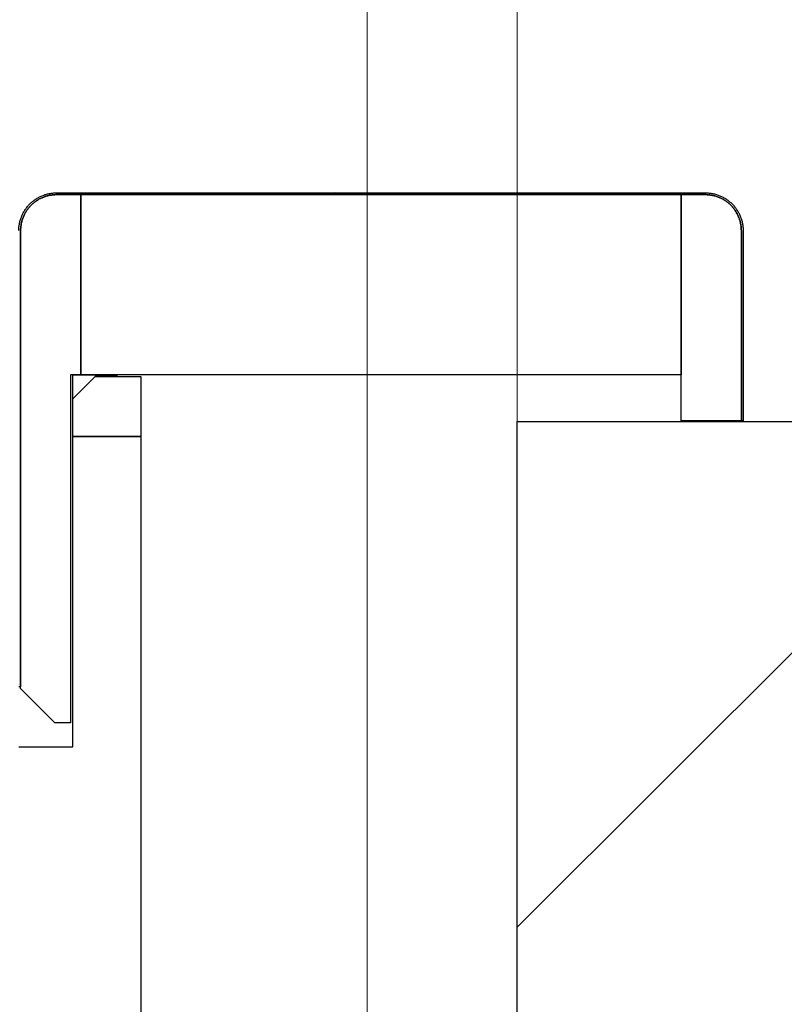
# Model space of a CAD drawing. Header units: millimetres. Extents: x -8500 to 4200, y 0 to 5940.
# Tile 261 of 290: x 1283 to 1347, y 1857 to 1939. Entities that reach past the tile are written whole.
import ezdxf

# ---------------------------------------------------------------- set-up
doc = ezdxf.new("R2010")
doc.units = ezdxf.units.MM
doc.layers.get('Defpoints').update_dxf_attribs({"color": 250})
doc.layers.add('1', color=250, linetype='Continuous')
doc.layers.add('153', color=250, linetype='Continuous')
doc.styles.add('Times New Roman', font='times.ttf')
doc.dimstyles.get("Standard").update_dxf_attribs({"dimtxt": 0.18, "dimasz": 0.18, "dimexe": 0.18, "dimexo": 0.0625, "dimgap": 0.09, "dimtad": 0, "dimtih": 1, "dimtoh": 1, "dimdec": 4, "dimzin": 0, "dimdsep": 46, "dimtxsty": 'Standard', "dimcen": 0.09, "dimadec": 0, "dimazin": 0, "dimtfac": 1, "dimtdec": 4, "dimtofl": 0, "dimtmove": 0, "dimatfit": 3, "dimfxl": 1, "dimtolj": 1, "dimtzin": 0, "dimarcsym": 0})

# ---------------------------------------------------------------- blocks, each defined once
blk = doc.blocks.new('_U4')
at = {"layer": '1', "linetype": 'Continuous', "lineweight": 13, "transparency": 16777216}
for p, q in [((311.364, 1847.155), (311.364, 2062.395)), ((1324.364, 1823.109), (1324.364, 2062.395))]:
    blk.add_line(p, q, dxfattribs=at)
at = {"layer": '1', "color": 0, "linetype": 'Continuous', "lineweight": 13, "transparency": 16777216}
blk.add_line((361.364, 2037.395), (1274.364, 2037.395), dxfattribs=at)
at = {"layer": '1', "color": 0, "linetype": 'Continuous', "lineweight": 70, "transparency": 16777216}
for points in [[(361.364, 2045.728), (361.364, 2029.061), (311.364, 2037.395)], [(1274.364, 2045.728), (1274.364, 2029.061), (1324.364, 2037.395)]]:
    blk.add_solid(points, dxfattribs=at)
at = {"layer": 'Defpoints', "color": 0, "linetype": 'Continuous', "lineweight": 70, "transparency": 16777216}
for p in [(1324.364, 2037.395), (311.364, 1835.155), (1324.364, 1811.109)]:
    blk.add_point(p, dxfattribs=at)
at = {"layer": '1', "linetype": 'Continuous', "lineweight": -3, "transparency": 16777216, "insert": (789.544, 2098.289), "char_height": 40, "attachment_point": 1, "style": 'Times New Roman'}
blk.add_mtext('\\A1;So', dxfattribs=at)
blk = doc.blocks.new('_U9')
at = {"layer": '1', "linetype": 'Continuous', "lineweight": 13, "transparency": 16777216}
for p, q in [((323.864, 1816.369), (323.864, 1973.46)), ((1311.864, 1816.369), (1311.864, 1973.46))]:
    blk.add_line(p, q, dxfattribs=at)
at = {"layer": '1', "color": 0, "linetype": 'Continuous', "lineweight": 13, "transparency": 16777216}
blk.add_line((373.864, 1948.46), (1261.864, 1948.46), dxfattribs=at)
at = {"layer": '1', "color": 0, "linetype": 'Continuous', "lineweight": 70, "transparency": 16777216}
for points in [[(373.864, 1956.794), (373.864, 1940.127), (323.864, 1948.46)], [(1261.864, 1956.794), (1261.864, 1940.127), (1311.864, 1948.46)]]:
    blk.add_solid(points, dxfattribs=at)
at = {"layer": 'Defpoints', "color": 0, "linetype": 'Continuous', "lineweight": 70, "transparency": 16777216}
for p in [(1311.864, 1948.46), (323.864, 1804.369), (1311.864, 1804.369)]:
    blk.add_point(p, dxfattribs=at)
at = {"layer": '1', "linetype": 'Continuous', "lineweight": -3, "transparency": 16777216, "insert": (789.544, 2010.364), "char_height": 40, "attachment_point": 1, "style": 'Times New Roman'}
blk.add_mtext('\\A1;Sb', dxfattribs=at)

msp = doc.modelspace()

# ---------------------------------------------------------------- hatches: boundary and pattern name
at = {"layer": '153', "linetype": 'Continuous', "lineweight": -3}
h = msp.add_hatch(dxfattribs=at)
h.set_pattern_fill('ANSI31', color=256, scale=30, angle=29.985, style=0)
edge = h.paths.add_edge_path(flags=0)
edge.add_line((1343.014, 1905.359), (1343.014, 1921.209))
edge.add_line((1343.164, 1921.209), (1343.164, 1905.359))
edge = h.paths.add_edge_path(flags=0)
edge.add_line((1282.864, 1883.209), (1282.864, 1921.209))
edge.add_line((1283.014, 1921.209), (1283.014, 1883.209))
edge = h.paths.add_edge_path(flags=0)
edge.add_spline(control_points=[(1282.864, 1921.209), (1282.864, 1921.313), (1282.874, 1921.52), (1282.904, 1921.725), (1282.935, 1921.877), (1282.946, 1921.928), (1282.972, 1922.029), (1282.986, 1922.078), (1283.031, 1922.226), (1283.1, 1922.419), (1283.188, 1922.605), (1283.261, 1922.741), (1283.286, 1922.786), (1283.326, 1922.853), (1283.34, 1922.875), (1283.368, 1922.919), (1283.382, 1922.94), (1283.454, 1923.048), (1283.577, 1923.213), (1283.783, 1923.441), (1283.936, 1923.579), (1284.037, 1923.662), (1284.057, 1923.678), (1284.098, 1923.71), (1284.16, 1923.757), (1284.223, 1923.801), (1284.351, 1923.887), (1284.527, 1923.992), (1284.713, 1924.08), (1284.856, 1924.139), (1284.904, 1924.158), (1284.978, 1924.184), (1285.002, 1924.193), (1285.051, 1924.209), (1285.076, 1924.217), (1285.2, 1924.254), (1285.399, 1924.304), (1285.602, 1924.334), (1285.807, 1924.354), (1285.91, 1924.359), (1286.014, 1924.359)], knot_values=[0, 0, 0, 0, 0.0625, 0.125, 0.125, 0.15625, 0.15625, 0.1875, 0.1875, 0.25, 0.3125, 0.3125, 0.34375, 0.34375, 0.359375, 0.359375, 0.375, 0.375, 0.4375, 0.5, 0.5625, 0.5625, 0.578125, 0.578125, 0.59375, 0.625, 0.625, 0.6875, 0.75, 0.75, 0.78125, 0.78125, 0.796875, 0.796875, 0.8125, 0.8125, 0.875, 0.9375, 0.9375, 1, 1, 1, 1], degree=3, periodic=0)
edge.add_spline(control_points=[(1286.014, 1924.209), (1285.915, 1924.209), (1285.817, 1924.204), (1285.622, 1924.185), (1285.429, 1924.156), (1285.239, 1924.109), (1285.121, 1924.073), (1285.097, 1924.066), (1285.05, 1924.05), (1285.027, 1924.042), (1284.957, 1924.017), (1284.911, 1924), (1284.775, 1923.943), (1284.598, 1923.86), (1284.43, 1923.759), (1284.308, 1923.678), (1284.248, 1923.635), (1284.189, 1923.591), (1284.15, 1923.56), (1284.131, 1923.545), (1284.035, 1923.466), (1283.89, 1923.334), (1283.693, 1923.118), (1283.576, 1922.96), (1283.507, 1922.858), (1283.494, 1922.837), (1283.467, 1922.795), (1283.454, 1922.774), (1283.416, 1922.711), (1283.392, 1922.668), (1283.322, 1922.538), (1283.239, 1922.362), (1283.173, 1922.178), (1283.13, 1922.037), (1283.117, 1921.99), (1283.093, 1921.894), (1283.082, 1921.845), (1283.053, 1921.7), (1283.024, 1921.505), (1283.014, 1921.308), (1283.014, 1921.209)], knot_values=[0, 0, 0, 0, 0.0625, 0.0625, 0.125, 0.1875, 0.1875, 0.203125, 0.203125, 0.21875, 0.21875, 0.25, 0.25, 0.3125, 0.375, 0.375, 0.40625, 0.421875, 0.421875, 0.4375, 0.4375, 0.5, 0.5625, 0.625, 0.625, 0.640625, 0.640625, 0.65625, 0.65625, 0.6875, 0.6875, 0.75, 0.8125, 0.8125, 0.84375, 0.84375, 0.875, 0.875, 0.9375, 1, 1, 1, 1], degree=3, periodic=0)
edge = h.paths.add_edge_path(flags=0)
edge.add_line((1340.014, 1924.209), (1286.014, 1924.209))
edge.add_line((1286.014, 1924.359), (1340.014, 1924.359))
edge = h.paths.add_edge_path(flags=0)
edge.add_spline(control_points=[(1343.014, 1921.209), (1343.014, 1921.308), (1343.009, 1921.406), (1342.99, 1921.601), (1342.961, 1921.794), (1342.914, 1921.984), (1342.878, 1922.102), (1342.87, 1922.126), (1342.855, 1922.173), (1342.847, 1922.196), (1342.822, 1922.266), (1342.804, 1922.312), (1342.748, 1922.448), (1342.664, 1922.625), (1342.564, 1922.793), (1342.482, 1922.915), (1342.44, 1922.975), (1342.395, 1923.034), (1342.365, 1923.073), (1342.349, 1923.092), (1342.271, 1923.188), (1342.139, 1923.333), (1341.922, 1923.53), (1341.765, 1923.647), (1341.662, 1923.716), (1341.642, 1923.729), (1341.6, 1923.756), (1341.579, 1923.769), (1341.515, 1923.807), (1341.473, 1923.831), (1341.343, 1923.901), (1341.166, 1923.984), (1340.982, 1924.05), (1340.841, 1924.093), (1340.794, 1924.106), (1340.698, 1924.13), (1340.65, 1924.141), (1340.505, 1924.17), (1340.31, 1924.199), (1340.113, 1924.209), (1340.014, 1924.209)], knot_values=[0, 0, 0, 0, 0.0625, 0.0625, 0.125, 0.1875, 0.1875, 0.203125, 0.203125, 0.21875, 0.21875, 0.25, 0.25, 0.3125, 0.375, 0.375, 0.40625, 0.421875, 0.421875, 0.4375, 0.4375, 0.5, 0.5625, 0.625, 0.625, 0.640625, 0.640625, 0.65625, 0.65625, 0.6875, 0.6875, 0.75, 0.8125, 0.8125, 0.84375, 0.84375, 0.875, 0.875, 0.9375, 1, 1, 1, 1], degree=3, periodic=0)
edge.add_spline(control_points=[(1340.014, 1924.359), (1340.118, 1924.359), (1340.325, 1924.349), (1340.529, 1924.319), (1340.682, 1924.288), (1340.733, 1924.277), (1340.833, 1924.251), (1340.883, 1924.237), (1341.031, 1924.192), (1341.224, 1924.123), (1341.409, 1924.035), (1341.546, 1923.962), (1341.59, 1923.937), (1341.657, 1923.897), (1341.679, 1923.883), (1341.723, 1923.855), (1341.745, 1923.841), (1341.852, 1923.769), (1342.018, 1923.646), (1342.245, 1923.44), (1342.384, 1923.287), (1342.466, 1923.186), (1342.482, 1923.166), (1342.514, 1923.125), (1342.561, 1923.063), (1342.606, 1923), (1342.691, 1922.872), (1342.797, 1922.696), (1342.885, 1922.51), (1342.944, 1922.367), (1342.962, 1922.319), (1342.989, 1922.245), (1342.997, 1922.221), (1343.013, 1922.172), (1343.021, 1922.147), (1343.059, 1922.023), (1343.108, 1921.824), (1343.138, 1921.621), (1343.159, 1921.416), (1343.164, 1921.313), (1343.164, 1921.209)], knot_values=[0, 0, 0, 0, 0.0625, 0.125, 0.125, 0.15625, 0.15625, 0.1875, 0.1875, 0.25, 0.3125, 0.3125, 0.34375, 0.34375, 0.359375, 0.359375, 0.375, 0.375, 0.4375, 0.5, 0.5625, 0.5625, 0.578125, 0.578125, 0.59375, 0.625, 0.625, 0.6875, 0.75, 0.75, 0.78125, 0.78125, 0.796875, 0.796875, 0.8125, 0.8125, 0.875, 0.9375, 0.9375, 1, 1, 1, 1], degree=3, periodic=0)
h = msp.add_hatch(dxfattribs=at)
h.set_pattern_fill('ANSI31', color=256, scale=30, angle=89.954, style=0)
edge = h.paths.add_edge_path(flags=0)
edge.add_line((1343.014, 1905.359), (1343.014, 1921.209))
edge.add_line((1343.164, 1921.209), (1343.164, 1905.359))
edge = h.paths.add_edge_path(flags=0)
edge.add_line((1282.864, 1883.209), (1282.864, 1921.209))
edge.add_line((1283.014, 1921.209), (1283.014, 1883.209))
edge = h.paths.add_edge_path(flags=0)
edge.add_spline(control_points=[(1282.864, 1921.209), (1282.864, 1921.313), (1282.874, 1921.52), (1282.904, 1921.725), (1282.935, 1921.877), (1282.946, 1921.928), (1282.972, 1922.029), (1282.986, 1922.078), (1283.031, 1922.226), (1283.1, 1922.419), (1283.188, 1922.605), (1283.261, 1922.741), (1283.286, 1922.786), (1283.326, 1922.853), (1283.34, 1922.875), (1283.368, 1922.919), (1283.382, 1922.94), (1283.454, 1923.048), (1283.577, 1923.213), (1283.783, 1923.441), (1283.936, 1923.579), (1284.037, 1923.662), (1284.057, 1923.678), (1284.098, 1923.71), (1284.16, 1923.757), (1284.223, 1923.801), (1284.351, 1923.887), (1284.527, 1923.992), (1284.713, 1924.08), (1284.856, 1924.139), (1284.904, 1924.158), (1284.978, 1924.184), (1285.002, 1924.193), (1285.051, 1924.209), (1285.076, 1924.217), (1285.2, 1924.254), (1285.399, 1924.304), (1285.602, 1924.334), (1285.807, 1924.354), (1285.91, 1924.359), (1286.014, 1924.359)], knot_values=[0, 0, 0, 0, 0.0625, 0.125, 0.125, 0.15625, 0.15625, 0.1875, 0.1875, 0.25, 0.3125, 0.3125, 0.34375, 0.34375, 0.359375, 0.359375, 0.375, 0.375, 0.4375, 0.5, 0.5625, 0.5625, 0.578125, 0.578125, 0.59375, 0.625, 0.625, 0.6875, 0.75, 0.75, 0.78125, 0.78125, 0.796875, 0.796875, 0.8125, 0.8125, 0.875, 0.9375, 0.9375, 1, 1, 1, 1], degree=3, periodic=0)
edge.add_spline(control_points=[(1286.014, 1924.209), (1285.915, 1924.209), (1285.817, 1924.204), (1285.622, 1924.185), (1285.429, 1924.156), (1285.239, 1924.109), (1285.121, 1924.073), (1285.097, 1924.066), (1285.05, 1924.05), (1285.027, 1924.042), (1284.957, 1924.017), (1284.911, 1924), (1284.775, 1923.943), (1284.598, 1923.86), (1284.43, 1923.759), (1284.308, 1923.678), (1284.248, 1923.635), (1284.189, 1923.591), (1284.15, 1923.56), (1284.131, 1923.545), (1284.035, 1923.466), (1283.89, 1923.334), (1283.693, 1923.118), (1283.576, 1922.96), (1283.507, 1922.858), (1283.494, 1922.837), (1283.467, 1922.795), (1283.454, 1922.774), (1283.416, 1922.711), (1283.392, 1922.668), (1283.322, 1922.538), (1283.239, 1922.362), (1283.173, 1922.178), (1283.13, 1922.037), (1283.117, 1921.99), (1283.093, 1921.894), (1283.082, 1921.845), (1283.053, 1921.7), (1283.024, 1921.505), (1283.014, 1921.308), (1283.014, 1921.209)], knot_values=[0, 0, 0, 0, 0.0625, 0.0625, 0.125, 0.1875, 0.1875, 0.203125, 0.203125, 0.21875, 0.21875, 0.25, 0.25, 0.3125, 0.375, 0.375, 0.40625, 0.421875, 0.421875, 0.4375, 0.4375, 0.5, 0.5625, 0.625, 0.625, 0.640625, 0.640625, 0.65625, 0.65625, 0.6875, 0.6875, 0.75, 0.8125, 0.8125, 0.84375, 0.84375, 0.875, 0.875, 0.9375, 1, 1, 1, 1], degree=3, periodic=0)
edge = h.paths.add_edge_path(flags=0)
edge.add_line((1340.014, 1924.209), (1286.014, 1924.209))
edge.add_line((1286.014, 1924.359), (1340.014, 1924.359))
edge = h.paths.add_edge_path(flags=0)
edge.add_spline(control_points=[(1343.014, 1921.209), (1343.014, 1921.308), (1343.009, 1921.406), (1342.99, 1921.601), (1342.961, 1921.794), (1342.914, 1921.984), (1342.878, 1922.102), (1342.87, 1922.126), (1342.855, 1922.173), (1342.847, 1922.196), (1342.822, 1922.266), (1342.804, 1922.312), (1342.748, 1922.448), (1342.664, 1922.625), (1342.564, 1922.793), (1342.482, 1922.915), (1342.44, 1922.975), (1342.395, 1923.034), (1342.365, 1923.073), (1342.349, 1923.092), (1342.271, 1923.188), (1342.139, 1923.333), (1341.922, 1923.53), (1341.765, 1923.647), (1341.662, 1923.716), (1341.642, 1923.729), (1341.6, 1923.756), (1341.579, 1923.769), (1341.515, 1923.807), (1341.473, 1923.831), (1341.343, 1923.901), (1341.166, 1923.984), (1340.982, 1924.05), (1340.841, 1924.093), (1340.794, 1924.106), (1340.698, 1924.13), (1340.65, 1924.141), (1340.505, 1924.17), (1340.31, 1924.199), (1340.113, 1924.209), (1340.014, 1924.209)], knot_values=[0, 0, 0, 0, 0.0625, 0.0625, 0.125, 0.1875, 0.1875, 0.203125, 0.203125, 0.21875, 0.21875, 0.25, 0.25, 0.3125, 0.375, 0.375, 0.40625, 0.421875, 0.421875, 0.4375, 0.4375, 0.5, 0.5625, 0.625, 0.625, 0.640625, 0.640625, 0.65625, 0.65625, 0.6875, 0.6875, 0.75, 0.8125, 0.8125, 0.84375, 0.84375, 0.875, 0.875, 0.9375, 1, 1, 1, 1], degree=3, periodic=0)
edge.add_spline(control_points=[(1340.014, 1924.359), (1340.118, 1924.359), (1340.325, 1924.349), (1340.529, 1924.319), (1340.682, 1924.288), (1340.733, 1924.277), (1340.833, 1924.251), (1340.883, 1924.237), (1341.031, 1924.192), (1341.224, 1924.123), (1341.409, 1924.035), (1341.546, 1923.962), (1341.59, 1923.937), (1341.657, 1923.897), (1341.679, 1923.883), (1341.723, 1923.855), (1341.745, 1923.841), (1341.852, 1923.769), (1342.018, 1923.646), (1342.245, 1923.44), (1342.384, 1923.287), (1342.466, 1923.186), (1342.482, 1923.166), (1342.514, 1923.125), (1342.561, 1923.063), (1342.606, 1923), (1342.691, 1922.872), (1342.797, 1922.696), (1342.885, 1922.51), (1342.944, 1922.367), (1342.962, 1922.319), (1342.989, 1922.245), (1342.997, 1922.221), (1343.013, 1922.172), (1343.021, 1922.147), (1343.059, 1922.023), (1343.108, 1921.824), (1343.138, 1921.621), (1343.159, 1921.416), (1343.164, 1921.313), (1343.164, 1921.209)], knot_values=[0, 0, 0, 0, 0.0625, 0.125, 0.125, 0.15625, 0.15625, 0.1875, 0.1875, 0.25, 0.3125, 0.3125, 0.34375, 0.34375, 0.359375, 0.359375, 0.375, 0.375, 0.4375, 0.5, 0.5625, 0.5625, 0.578125, 0.578125, 0.59375, 0.625, 0.625, 0.6875, 0.75, 0.75, 0.78125, 0.78125, 0.796875, 0.796875, 0.8125, 0.8125, 0.875, 0.9375, 0.9375, 1, 1, 1, 1], degree=3, periodic=0)
h = msp.add_hatch(dxfattribs=at)
h.set_pattern_fill('ANSI31', color=256, scale=30, angle=-2e-14, style=0)
h.paths.add_polyline_path([(1324.364, 1716.909), (1324.364, 1905.309), (1474.364, 1905.309), (1474.364, 1716.909)], flags=0)
h.paths.add_polyline_path([(161.364, 1716.909), (161.364, 1905.309), (311.364, 1905.309), (311.364, 1716.909)], flags=0)
h = msp.add_hatch(dxfattribs=at)
h.set_pattern_fill('ANSI31', color=256, scale=30, angle=-2e-14, style=0)
h.paths.add_polyline_path([(1287.364, 1904.059), (1293.014, 1904.059), (1293.014, 1811.909), (1285.364, 1811.909), (1285.364, 1819.909), (1281.864, 1819.909), (1281.864, 1786.059), (1271.014, 1786.059), (1271.014, 1904.059), (1282.864, 1904.059), (1282.864, 1878.209), (1287.364, 1878.209)], flags=0)

# ---------------------------------------------------------------- linework, layer by layer
for p, q in [((1286.014, 1924.359), (1340.014, 1924.359)), ((1286.014, 1924.359), (1340.014, 1924.359)), ((1286.014, 1924.209), (1288.014, 1924.209)), ((1340.014, 1924.209), (1286.014, 1924.209)), ((1286.014, 1924.209), (1288.014, 1924.209)), ((1340.014, 1924.209), (1286.014, 1924.209)), ((1288.014, 1924.209), (1288.014, 1909.209)), ((1288.014, 1924.209), (1288.014, 1909.209)), ((1288.014, 1924.209), (1338.014, 1924.209)), ((1288.014, 1909.209), (1288.014, 1924.209)), ((1288.014, 1924.209), (1338.014, 1924.209)), ((1288.014, 1909.209), (1288.014, 1924.209)), ((1338.014, 1924.209), (1340.014, 1924.209)), ((1338.014, 1905.359), (1338.014, 1924.209)), ((1338.014, 1924.209), (1338.014, 1909.209)), ((1338.014, 1924.209), (1338.014, 1909.209)), ((1338.014, 1905.359), (1338.014, 1924.209)), ((1338.014, 1924.209), (1340.014, 1924.209)), ((1283.014, 1883.059), (1283.014, 1921.209)), ((1283.014, 1921.209), (1283.014, 1883.209)), ((1283.014, 1883.059), (1283.014, 1921.209)), ((1283.014, 1921.209), (1283.014, 1883.209)), ((1343.014, 1905.359), (1343.014, 1921.209)), ((1343.014, 1921.209), (1343.014, 1905.359)), ((1343.014, 1905.359), (1343.014, 1921.209)), ((1343.014, 1921.209), (1343.014, 1905.359)), ((1343.164, 1921.209), (1343.164, 1905.359)), ((1343.164, 1921.209), (1343.164, 1905.359)), ((1287.164, 1909.209), (1287.164, 1880.209)), ((1288.014, 1909.209), (1287.164, 1909.209)), ((1287.164, 1909.209), (1287.164, 1880.209)), ((1288.014, 1909.209), (1287.164, 1909.209)), ((1287.364, 1909.209), (1289.364, 1909.209)), ((1287.364, 1907.209), (1287.364, 1909.209)), ((1289.364, 1909.209), (1287.364, 1907.209)), ((1287.364, 1907.209), (1287.364, 1909.209)), ((1289.364, 1909.209), (1287.364, 1907.209)), ((1287.364, 1909.209), (1289.364, 1909.209)), ((1287.364, 1907.209), (1289.214, 1909.059)), ((1287.364, 1907.209), (1289.214, 1909.059)), ((1338.014, 1909.209), (1288.014, 1909.209)), ((1338.014, 1909.209), (1288.014, 1909.209)), ((1289.214, 1909.059), (1289.364, 1909.209)), ((1289.214, 1909.059), (1289.364, 1909.209)), ((1289.214, 1909.059), (1293.014, 1909.059)), ((1291.014, 1909.059), (1289.214, 1909.059)), ((1289.214, 1909.059), (1293.014, 1909.059)), ((1291.014, 1909.059), (1289.214, 1909.059)), ((1289.364, 1909.209), (1291.014, 1909.209)), ((1289.364, 1909.209), (1291.014, 1909.209)), ((1291.014, 1909.209), (1291.014, 1909.059)), ((1291.014, 1909.209), (1291.014, 1909.059)), ((1293.014, 1909.059), (1293.014, 1904.059)), ((1293.014, 1909.059), (1293.014, 1904.059)), ((1287.364, 1904.059), (1287.364, 1907.209)), ((1287.364, 1904.059), (1287.364, 1907.209)), ((1324.364, 1716.909), (1324.364, 1905.309)), ((1324.364, 1905.309), (1474.364, 1905.309)), ((1343.014, 1905.359), (1338.014, 1905.359)), ((1343.014, 1905.359), (1338.014, 1905.359)), ((1343.164, 1905.359), (1343.014, 1905.359)), ((1343.164, 1905.359), (1343.014, 1905.359)), ((1293.014, 1904.059), (1287.364, 1904.059)), ((1287.364, 1878.209), (1287.364, 1904.059)), ((1287.364, 1904.059), (1293.014, 1904.059)), ((1293.014, 1904.059), (1287.364, 1904.059)), ((1287.364, 1878.209), (1287.364, 1904.059)), ((1287.364, 1904.059), (1293.014, 1904.059)), ((1293.014, 1904.059), (1293.014, 1811.909)), ((1293.014, 1904.059), (1293.014, 1811.909)), ((1283.014, 1883.209), (1282.864, 1883.209)), ((1283.014, 1883.209), (1282.864, 1883.209)), ((1285.864, 1880.209), (1283.014, 1883.059)), ((1285.864, 1880.209), (1283.014, 1883.059)), ((1287.164, 1880.209), (1285.864, 1880.209)), ((1287.164, 1880.209), (1285.864, 1880.209)), ((1282.864, 1878.209), (1287.364, 1878.209)), ((1282.864, 1878.209), (1287.364, 1878.209))]:
    msp.add_line(p, q, dxfattribs=at)
for points, knots in [([(1282.864, 1921.209), (1282.864, 1921.313), (1282.874, 1921.52), (1282.904, 1921.725), (1282.935, 1921.877), (1282.946, 1921.928), (1282.972, 1922.029), (1282.986, 1922.078), (1283.031, 1922.226), (1283.1, 1922.419), (1283.188, 1922.605), (1283.261, 1922.741), (1283.286, 1922.786), (1283.326, 1922.853), (1283.34, 1922.875), (1283.368, 1922.919), (1283.382, 1922.94), (1283.454, 1923.048), (1283.577, 1923.213), (1283.783, 1923.441), (1283.936, 1923.579), (1284.037, 1923.662), (1284.057, 1923.678), (1284.098, 1923.71), (1284.16, 1923.757), (1284.223, 1923.801), (1284.351, 1923.887), (1284.527, 1923.992), (1284.713, 1924.08), (1284.856, 1924.139), (1284.904, 1924.158), (1284.978, 1924.184), (1285.002, 1924.193), (1285.051, 1924.209), (1285.076, 1924.217), (1285.2, 1924.254), (1285.399, 1924.304), (1285.602, 1924.334), (1285.807, 1924.354), (1285.91, 1924.359), (1286.014, 1924.359)], [0, 0, 0, 0, 0.0625, 0.125, 0.125, 0.15625, 0.15625, 0.1875, 0.1875, 0.25, 0.3125, 0.3125, 0.34375, 0.34375, 0.359375, 0.359375, 0.375, 0.375, 0.4375, 0.5, 0.5625, 0.5625, 0.578125, 0.578125, 0.59375, 0.625, 0.625, 0.6875, 0.75, 0.75, 0.78125, 0.78125, 0.796875, 0.796875, 0.8125, 0.8125, 0.875, 0.9375, 0.9375, 1, 1, 1, 1]), ([(1282.864, 1921.209), (1282.864, 1921.313), (1282.874, 1921.52), (1282.904, 1921.725), (1282.935, 1921.877), (1282.946, 1921.928), (1282.972, 1922.029), (1282.986, 1922.078), (1283.031, 1922.226), (1283.1, 1922.419), (1283.188, 1922.605), (1283.261, 1922.741), (1283.286, 1922.786), (1283.326, 1922.853), (1283.34, 1922.875), (1283.368, 1922.919), (1283.382, 1922.94), (1283.454, 1923.048), (1283.577, 1923.213), (1283.783, 1923.441), (1283.936, 1923.579), (1284.037, 1923.662), (1284.057, 1923.678), (1284.098, 1923.71), (1284.16, 1923.757), (1284.223, 1923.801), (1284.351, 1923.887), (1284.527, 1923.992), (1284.713, 1924.08), (1284.856, 1924.139), (1284.904, 1924.158), (1284.978, 1924.184), (1285.002, 1924.193), (1285.051, 1924.209), (1285.076, 1924.217), (1285.2, 1924.254), (1285.399, 1924.304), (1285.602, 1924.334), (1285.807, 1924.354), (1285.91, 1924.359), (1286.014, 1924.359)], [0, 0, 0, 0, 0.0625, 0.125, 0.125, 0.15625, 0.15625, 0.1875, 0.1875, 0.25, 0.3125, 0.3125, 0.34375, 0.34375, 0.359375, 0.359375, 0.375, 0.375, 0.4375, 0.5, 0.5625, 0.5625, 0.578125, 0.578125, 0.59375, 0.625, 0.625, 0.6875, 0.75, 0.75, 0.78125, 0.78125, 0.796875, 0.796875, 0.8125, 0.8125, 0.875, 0.9375, 0.9375, 1, 1, 1, 1]), ([(1340.014, 1924.359), (1340.118, 1924.359), (1340.325, 1924.349), (1340.529, 1924.319), (1340.682, 1924.288), (1340.733, 1924.277), (1340.833, 1924.251), (1340.883, 1924.237), (1341.031, 1924.192), (1341.224, 1924.123), (1341.409, 1924.035), (1341.546, 1923.962), (1341.59, 1923.937), (1341.657, 1923.897), (1341.679, 1923.883), (1341.723, 1923.855), (1341.745, 1923.841), (1341.852, 1923.769), (1342.018, 1923.646), (1342.245, 1923.44), (1342.384, 1923.287), (1342.466, 1923.186), (1342.482, 1923.166), (1342.514, 1923.125), (1342.561, 1923.063), (1342.606, 1923), (1342.691, 1922.872), (1342.797, 1922.696), (1342.885, 1922.51), (1342.944, 1922.367), (1342.962, 1922.319), (1342.989, 1922.245), (1342.997, 1922.221), (1343.013, 1922.172), (1343.021, 1922.147), (1343.059, 1922.023), (1343.108, 1921.824), (1343.138, 1921.621), (1343.159, 1921.416), (1343.164, 1921.313), (1343.164, 1921.209)], [0, 0, 0, 0, 0.0625, 0.125, 0.125, 0.15625, 0.15625, 0.1875, 0.1875, 0.25, 0.3125, 0.3125, 0.34375, 0.34375, 0.359375, 0.359375, 0.375, 0.375, 0.4375, 0.5, 0.5625, 0.5625, 0.578125, 0.578125, 0.59375, 0.625, 0.625, 0.6875, 0.75, 0.75, 0.78125, 0.78125, 0.796875, 0.796875, 0.8125, 0.8125, 0.875, 0.9375, 0.9375, 1, 1, 1, 1]), ([(1340.014, 1924.359), (1340.118, 1924.359), (1340.325, 1924.349), (1340.529, 1924.319), (1340.682, 1924.288), (1340.733, 1924.277), (1340.833, 1924.251), (1340.883, 1924.237), (1341.031, 1924.192), (1341.224, 1924.123), (1341.409, 1924.035), (1341.546, 1923.962), (1341.59, 1923.937), (1341.657, 1923.897), (1341.679, 1923.883), (1341.723, 1923.855), (1341.745, 1923.841), (1341.852, 1923.769), (1342.018, 1923.646), (1342.245, 1923.44), (1342.384, 1923.287), (1342.466, 1923.186), (1342.482, 1923.166), (1342.514, 1923.125), (1342.561, 1923.063), (1342.606, 1923), (1342.691, 1922.872), (1342.797, 1922.696), (1342.885, 1922.51), (1342.944, 1922.367), (1342.962, 1922.319), (1342.989, 1922.245), (1342.997, 1922.221), (1343.013, 1922.172), (1343.021, 1922.147), (1343.059, 1922.023), (1343.108, 1921.824), (1343.138, 1921.621), (1343.159, 1921.416), (1343.164, 1921.313), (1343.164, 1921.209)], [0, 0, 0, 0, 0.0625, 0.125, 0.125, 0.15625, 0.15625, 0.1875, 0.1875, 0.25, 0.3125, 0.3125, 0.34375, 0.34375, 0.359375, 0.359375, 0.375, 0.375, 0.4375, 0.5, 0.5625, 0.5625, 0.578125, 0.578125, 0.59375, 0.625, 0.625, 0.6875, 0.75, 0.75, 0.78125, 0.78125, 0.796875, 0.796875, 0.8125, 0.8125, 0.875, 0.9375, 0.9375, 1, 1, 1, 1]), ([(1283.014, 1921.209), (1283.014, 1921.308), (1283.024, 1921.505), (1283.053, 1921.7), (1283.082, 1921.845), (1283.093, 1921.894), (1283.117, 1921.99), (1283.13, 1922.037), (1283.173, 1922.178), (1283.239, 1922.362), (1283.322, 1922.538), (1283.392, 1922.668), (1283.416, 1922.711), (1283.454, 1922.774), (1283.467, 1922.795), (1283.494, 1922.837), (1283.507, 1922.858), (1283.576, 1922.96), (1283.693, 1923.118), (1283.89, 1923.334), (1284.035, 1923.466), (1284.131, 1923.545), (1284.15, 1923.56), (1284.189, 1923.591), (1284.248, 1923.635), (1284.308, 1923.678), (1284.43, 1923.759), (1284.598, 1923.86), (1284.775, 1923.943), (1284.911, 1924), (1284.957, 1924.017), (1285.027, 1924.042), (1285.05, 1924.05), (1285.097, 1924.066), (1285.121, 1924.073), (1285.239, 1924.109), (1285.429, 1924.156), (1285.622, 1924.185), (1285.817, 1924.204), (1285.915, 1924.209), (1286.014, 1924.209)], [0, 0, 0, 0, 0.0625, 0.125, 0.125, 0.15625, 0.15625, 0.1875, 0.1875, 0.25, 0.3125, 0.3125, 0.34375, 0.34375, 0.359375, 0.359375, 0.375, 0.375, 0.4375, 0.5, 0.5625, 0.5625, 0.578125, 0.578125, 0.59375, 0.625, 0.625, 0.6875, 0.75, 0.75, 0.78125, 0.78125, 0.796875, 0.796875, 0.8125, 0.8125, 0.875, 0.9375, 0.9375, 1, 1, 1, 1]), ([(1286.014, 1924.209), (1285.915, 1924.209), (1285.817, 1924.204), (1285.622, 1924.185), (1285.429, 1924.156), (1285.239, 1924.109), (1285.121, 1924.073), (1285.097, 1924.066), (1285.05, 1924.05), (1285.027, 1924.042), (1284.957, 1924.017), (1284.911, 1924), (1284.775, 1923.943), (1284.598, 1923.86), (1284.43, 1923.759), (1284.308, 1923.678), (1284.248, 1923.635), (1284.189, 1923.591), (1284.15, 1923.56), (1284.131, 1923.545), (1284.035, 1923.466), (1283.89, 1923.334), (1283.693, 1923.118), (1283.576, 1922.96), (1283.507, 1922.858), (1283.494, 1922.837), (1283.467, 1922.795), (1283.454, 1922.774), (1283.416, 1922.711), (1283.392, 1922.668), (1283.322, 1922.538), (1283.239, 1922.362), (1283.173, 1922.178), (1283.13, 1922.037), (1283.117, 1921.99), (1283.093, 1921.894), (1283.082, 1921.845), (1283.053, 1921.7), (1283.024, 1921.505), (1283.014, 1921.308), (1283.014, 1921.209)], [0, 0, 0, 0, 0.0625, 0.0625, 0.125, 0.1875, 0.1875, 0.203125, 0.203125, 0.21875, 0.21875, 0.25, 0.25, 0.3125, 0.375, 0.375, 0.40625, 0.421875, 0.421875, 0.4375, 0.4375, 0.5, 0.5625, 0.625, 0.625, 0.640625, 0.640625, 0.65625, 0.65625, 0.6875, 0.6875, 0.75, 0.8125, 0.8125, 0.84375, 0.84375, 0.875, 0.875, 0.9375, 1, 1, 1, 1]), ([(1283.014, 1921.209), (1283.014, 1921.308), (1283.024, 1921.505), (1283.053, 1921.7), (1283.082, 1921.845), (1283.093, 1921.894), (1283.117, 1921.99), (1283.13, 1922.037), (1283.173, 1922.178), (1283.239, 1922.362), (1283.322, 1922.538), (1283.392, 1922.668), (1283.416, 1922.711), (1283.454, 1922.774), (1283.467, 1922.795), (1283.494, 1922.837), (1283.507, 1922.858), (1283.576, 1922.96), (1283.693, 1923.118), (1283.89, 1923.334), (1284.035, 1923.466), (1284.131, 1923.545), (1284.15, 1923.56), (1284.189, 1923.591), (1284.248, 1923.635), (1284.308, 1923.678), (1284.43, 1923.759), (1284.598, 1923.86), (1284.775, 1923.943), (1284.911, 1924), (1284.957, 1924.017), (1285.027, 1924.042), (1285.05, 1924.05), (1285.097, 1924.066), (1285.121, 1924.073), (1285.239, 1924.109), (1285.429, 1924.156), (1285.622, 1924.185), (1285.817, 1924.204), (1285.915, 1924.209), (1286.014, 1924.209)], [0, 0, 0, 0, 0.0625, 0.125, 0.125, 0.15625, 0.15625, 0.1875, 0.1875, 0.25, 0.3125, 0.3125, 0.34375, 0.34375, 0.359375, 0.359375, 0.375, 0.375, 0.4375, 0.5, 0.5625, 0.5625, 0.578125, 0.578125, 0.59375, 0.625, 0.625, 0.6875, 0.75, 0.75, 0.78125, 0.78125, 0.796875, 0.796875, 0.8125, 0.8125, 0.875, 0.9375, 0.9375, 1, 1, 1, 1]), ([(1286.014, 1924.209), (1285.915, 1924.209), (1285.817, 1924.204), (1285.622, 1924.185), (1285.429, 1924.156), (1285.239, 1924.109), (1285.121, 1924.073), (1285.097, 1924.066), (1285.05, 1924.05), (1285.027, 1924.042), (1284.957, 1924.017), (1284.911, 1924), (1284.775, 1923.943), (1284.598, 1923.86), (1284.43, 1923.759), (1284.308, 1923.678), (1284.248, 1923.635), (1284.189, 1923.591), (1284.15, 1923.56), (1284.131, 1923.545), (1284.035, 1923.466), (1283.89, 1923.334), (1283.693, 1923.118), (1283.576, 1922.96), (1283.507, 1922.858), (1283.494, 1922.837), (1283.467, 1922.795), (1283.454, 1922.774), (1283.416, 1922.711), (1283.392, 1922.668), (1283.322, 1922.538), (1283.239, 1922.362), (1283.173, 1922.178), (1283.13, 1922.037), (1283.117, 1921.99), (1283.093, 1921.894), (1283.082, 1921.845), (1283.053, 1921.7), (1283.024, 1921.505), (1283.014, 1921.308), (1283.014, 1921.209)], [0, 0, 0, 0, 0.0625, 0.0625, 0.125, 0.1875, 0.1875, 0.203125, 0.203125, 0.21875, 0.21875, 0.25, 0.25, 0.3125, 0.375, 0.375, 0.40625, 0.421875, 0.421875, 0.4375, 0.4375, 0.5, 0.5625, 0.625, 0.625, 0.640625, 0.640625, 0.65625, 0.65625, 0.6875, 0.6875, 0.75, 0.8125, 0.8125, 0.84375, 0.84375, 0.875, 0.875, 0.9375, 1, 1, 1, 1]), ([(1343.014, 1921.209), (1343.014, 1921.308), (1343.009, 1921.406), (1342.99, 1921.601), (1342.961, 1921.794), (1342.914, 1921.984), (1342.878, 1922.102), (1342.87, 1922.126), (1342.855, 1922.173), (1342.847, 1922.196), (1342.822, 1922.266), (1342.804, 1922.312), (1342.748, 1922.448), (1342.664, 1922.625), (1342.564, 1922.793), (1342.482, 1922.915), (1342.44, 1922.975), (1342.395, 1923.034), (1342.365, 1923.073), (1342.349, 1923.092), (1342.271, 1923.188), (1342.139, 1923.333), (1341.922, 1923.53), (1341.765, 1923.647), (1341.662, 1923.716), (1341.642, 1923.729), (1341.6, 1923.756), (1341.579, 1923.769), (1341.515, 1923.807), (1341.473, 1923.831), (1341.343, 1923.901), (1341.166, 1923.984), (1340.982, 1924.05), (1340.841, 1924.093), (1340.794, 1924.106), (1340.698, 1924.13), (1340.65, 1924.141), (1340.505, 1924.17), (1340.31, 1924.199), (1340.113, 1924.209), (1340.014, 1924.209)], [0, 0, 0, 0, 0.0625, 0.0625, 0.125, 0.1875, 0.1875, 0.203125, 0.203125, 0.21875, 0.21875, 0.25, 0.25, 0.3125, 0.375, 0.375, 0.40625, 0.421875, 0.421875, 0.4375, 0.4375, 0.5, 0.5625, 0.625, 0.625, 0.640625, 0.640625, 0.65625, 0.65625, 0.6875, 0.6875, 0.75, 0.8125, 0.8125, 0.84375, 0.84375, 0.875, 0.875, 0.9375, 1, 1, 1, 1]), ([(1340.014, 1924.209), (1340.113, 1924.209), (1340.31, 1924.199), (1340.505, 1924.17), (1340.65, 1924.141), (1340.698, 1924.13), (1340.794, 1924.106), (1340.841, 1924.093), (1340.982, 1924.05), (1341.166, 1923.984), (1341.343, 1923.901), (1341.473, 1923.831), (1341.515, 1923.807), (1341.579, 1923.769), (1341.6, 1923.756), (1341.642, 1923.729), (1341.662, 1923.716), (1341.765, 1923.647), (1341.922, 1923.53), (1342.139, 1923.333), (1342.271, 1923.188), (1342.349, 1923.092), (1342.365, 1923.073), (1342.395, 1923.034), (1342.44, 1922.975), (1342.482, 1922.915), (1342.564, 1922.793), (1342.664, 1922.625), (1342.748, 1922.448), (1342.804, 1922.312), (1342.822, 1922.266), (1342.847, 1922.196), (1342.855, 1922.173), (1342.87, 1922.126), (1342.878, 1922.102), (1342.914, 1921.984), (1342.961, 1921.794), (1342.99, 1921.601), (1343.009, 1921.406), (1343.014, 1921.308), (1343.014, 1921.209)], [0, 0, 0, 0, 0.0625, 0.125, 0.125, 0.15625, 0.15625, 0.1875, 0.1875, 0.25, 0.3125, 0.3125, 0.34375, 0.34375, 0.359375, 0.359375, 0.375, 0.375, 0.4375, 0.5, 0.5625, 0.5625, 0.578125, 0.578125, 0.59375, 0.625, 0.625, 0.6875, 0.75, 0.75, 0.78125, 0.78125, 0.796875, 0.796875, 0.8125, 0.8125, 0.875, 0.9375, 0.9375, 1, 1, 1, 1]), ([(1343.014, 1921.209), (1343.014, 1921.308), (1343.009, 1921.406), (1342.99, 1921.601), (1342.961, 1921.794), (1342.914, 1921.984), (1342.878, 1922.102), (1342.87, 1922.126), (1342.855, 1922.173), (1342.847, 1922.196), (1342.822, 1922.266), (1342.804, 1922.312), (1342.748, 1922.448), (1342.664, 1922.625), (1342.564, 1922.793), (1342.482, 1922.915), (1342.44, 1922.975), (1342.395, 1923.034), (1342.365, 1923.073), (1342.349, 1923.092), (1342.271, 1923.188), (1342.139, 1923.333), (1341.922, 1923.53), (1341.765, 1923.647), (1341.662, 1923.716), (1341.642, 1923.729), (1341.6, 1923.756), (1341.579, 1923.769), (1341.515, 1923.807), (1341.473, 1923.831), (1341.343, 1923.901), (1341.166, 1923.984), (1340.982, 1924.05), (1340.841, 1924.093), (1340.794, 1924.106), (1340.698, 1924.13), (1340.65, 1924.141), (1340.505, 1924.17), (1340.31, 1924.199), (1340.113, 1924.209), (1340.014, 1924.209)], [0, 0, 0, 0, 0.0625, 0.0625, 0.125, 0.1875, 0.1875, 0.203125, 0.203125, 0.21875, 0.21875, 0.25, 0.25, 0.3125, 0.375, 0.375, 0.40625, 0.421875, 0.421875, 0.4375, 0.4375, 0.5, 0.5625, 0.625, 0.625, 0.640625, 0.640625, 0.65625, 0.65625, 0.6875, 0.6875, 0.75, 0.8125, 0.8125, 0.84375, 0.84375, 0.875, 0.875, 0.9375, 1, 1, 1, 1]), ([(1340.014, 1924.209), (1340.113, 1924.209), (1340.31, 1924.199), (1340.505, 1924.17), (1340.65, 1924.141), (1340.698, 1924.13), (1340.794, 1924.106), (1340.841, 1924.093), (1340.982, 1924.05), (1341.166, 1923.984), (1341.343, 1923.901), (1341.473, 1923.831), (1341.515, 1923.807), (1341.579, 1923.769), (1341.6, 1923.756), (1341.642, 1923.729), (1341.662, 1923.716), (1341.765, 1923.647), (1341.922, 1923.53), (1342.139, 1923.333), (1342.271, 1923.188), (1342.349, 1923.092), (1342.365, 1923.073), (1342.395, 1923.034), (1342.44, 1922.975), (1342.482, 1922.915), (1342.564, 1922.793), (1342.664, 1922.625), (1342.748, 1922.448), (1342.804, 1922.312), (1342.822, 1922.266), (1342.847, 1922.196), (1342.855, 1922.173), (1342.87, 1922.126), (1342.878, 1922.102), (1342.914, 1921.984), (1342.961, 1921.794), (1342.99, 1921.601), (1343.009, 1921.406), (1343.014, 1921.308), (1343.014, 1921.209)], [0, 0, 0, 0, 0.0625, 0.125, 0.125, 0.15625, 0.15625, 0.1875, 0.1875, 0.25, 0.3125, 0.3125, 0.34375, 0.34375, 0.359375, 0.359375, 0.375, 0.375, 0.4375, 0.5, 0.5625, 0.5625, 0.578125, 0.578125, 0.59375, 0.625, 0.625, 0.6875, 0.75, 0.75, 0.78125, 0.78125, 0.796875, 0.796875, 0.8125, 0.8125, 0.875, 0.9375, 0.9375, 1, 1, 1, 1])]:
    msp.add_open_spline(points, degree=3, knots=knots, dxfattribs=at)

# ---------------------------------------------------------------- dimensions: what is measured, and where the dimension line sits
at = {"layer": '1', "linetype": 'Continuous', "lineweight": -3}
dim = msp.add_linear_dim(base=(1324.364, 2037.395), p1=(311.364, 1835.155), p2=(1324.364, 1811.109), angle=180, text='So', dimstyle='Standard', override={"dimscale": 20, "dimtxt": 2, "dimasz": 2.5, "dimexe": 1.25, "dimexo": 0.6, "dimgap": 1, "dimtad": 1, "dimtih": 0, "dimtoh": 0, "dimdec": 1, "dimlfac": 1, "dimzin": 8, "dimdsep": 44, "dimlunit": 2, "dimpost": '', "dimtxsty": 'Times New Roman', "dimsah": 1, "dimse1": 0, "dimse2": 0, "dimsd1": 0, "dimsd2": 0, "dimclrd": 0, "dimclre": 256, "dimclrt": 256, "dimtol": 0, "dimtm": -0.1, "dimtfac": 1, "dimtdec": 2, "dimtofl": 1, "dimtmove": 0, "dimtzin": 8, "dimlwd": 13, "dimlwe": 13}, dxfattribs=at)
dim.commit()
dim.dimension.update_dxf_attribs({"geometry": '_U4', "text_midpoint": (817.864, 2037.395), "dimtype": 160})
dim = msp.add_linear_dim(base=(1311.864, 1948.46), p1=(323.864, 1804.369), p2=(1311.864, 1804.369), text='Sb', dimstyle='Standard', override={"dimscale": 20, "dimtxt": 2, "dimasz": 2.5, "dimexe": 1.25, "dimexo": 0.6, "dimgap": 1, "dimtad": 1, "dimtih": 1, "dimtoh": 0, "dimdec": 1, "dimlfac": 1, "dimzin": 8, "dimdsep": 44, "dimlunit": 2, "dimpost": '', "dimtxsty": 'Times New Roman', "dimsah": 1, "dimse1": 0, "dimse2": 0, "dimsd1": 0, "dimsd2": 0, "dimclrd": 0, "dimclre": 256, "dimclrt": 256, "dimtol": 0, "dimtm": -0.1, "dimtfac": 1, "dimtdec": 2, "dimtofl": 1, "dimtmove": 0, "dimtzin": 8, "dimlwd": 13, "dimlwe": 13}, dxfattribs=at)
dim.commit()
dim.dimension.update_dxf_attribs({"geometry": '_U9', "text_midpoint": (817.864, 1948.46), "dimtype": 160})

doc.saveas('drawing.dxf')
